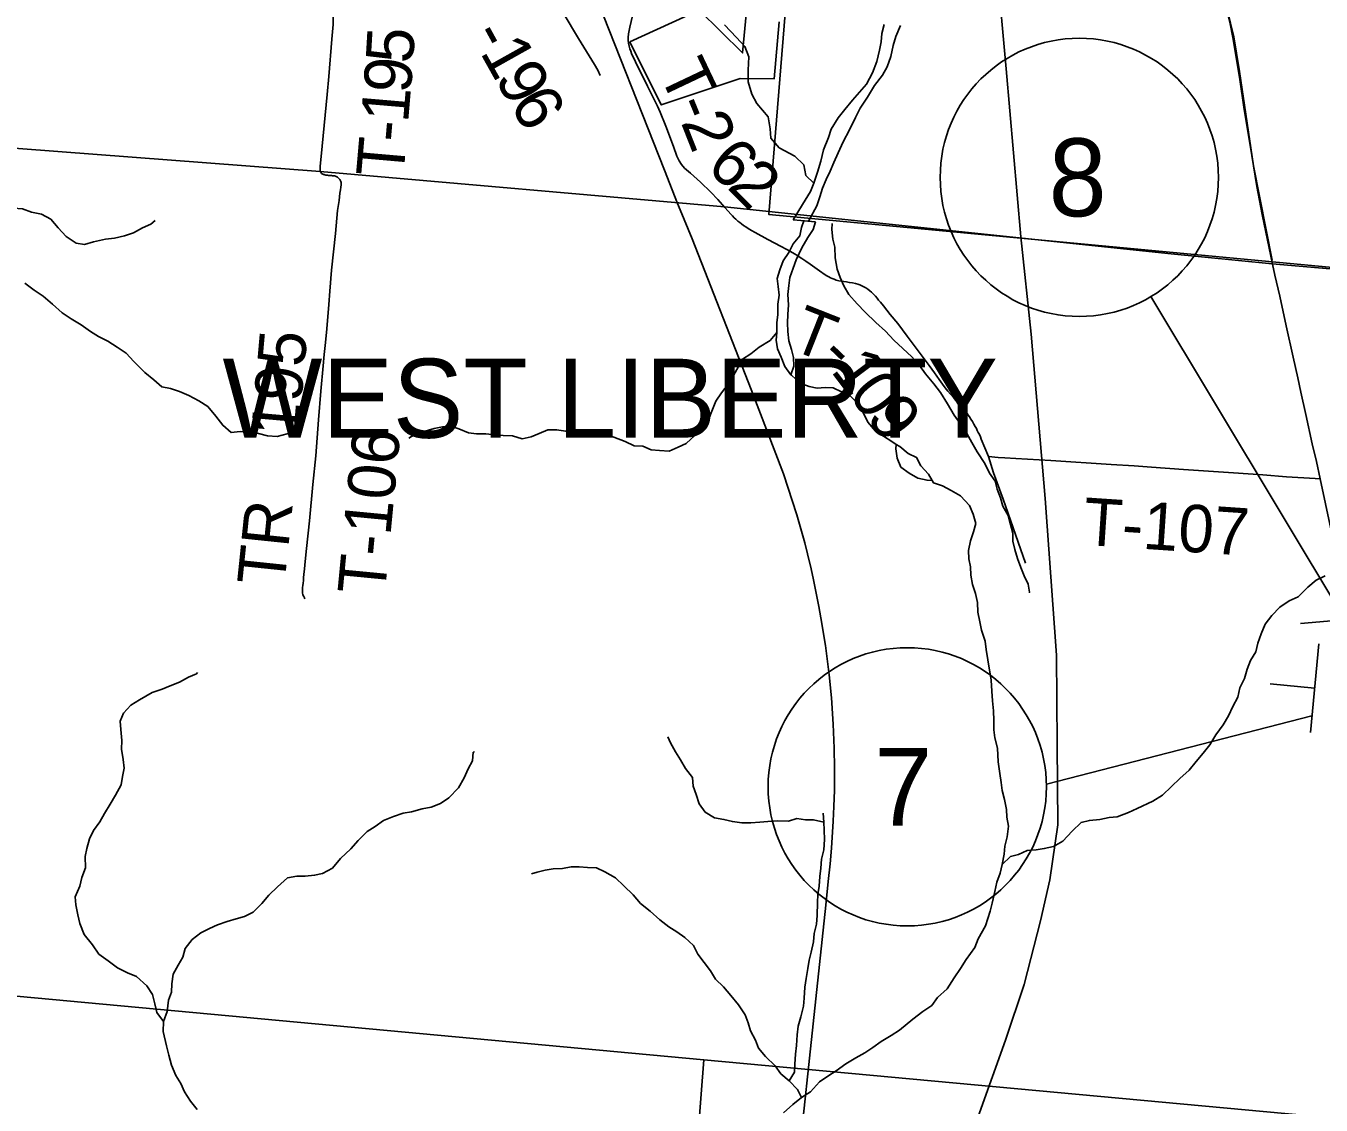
# Model space of a CAD drawing. Extents: x 0 to 1101, y 0 to 440.
# Drawn here: x 194.84 to 241.39, y 245.3 to 284.09 of the extents above; entities that cross this region are included whole.
import ezdxf

# ---------------------------------------------------------------- set-up
doc = ezdxf.new("R2010")
doc.units = 0
for name, color, linetype in [('GM_X_Corporation', 7, 'Continuous'), ('GM_X_Corporation_Text', 7, 'Continuous'), ('GM_X_County_Road', 7, 'Continuous'), ('GM_X_Major_River', 7, 'Continuous'), ('GM_X_Minor_River', 7, 'Continuous'), ('GM_X_Rail_Line', 7, 'Continuous'), ('GM_X_Section', 7, 'Continuous'), ('GM_X_Township', 7, 'Continuous'), ('GM_X_Township_Road', 7, 'Continuous'), ('GM_X_Township_Road_Text', 7, 'Continuous'), ('GM_X_US_Route', 7, 'Continuous'), ('SH_Cut_Line', 7, 'Continuous'), ('SH_Masking', 7, 'Continuous'), ('SH_Text', 7, 'Continuous'), ('SN_P_Signs', 7, 'Continuous')]:
    doc.layers.add(name, color=color, linetype=linetype)

msp = doc.modelspace()

# ---------------------------------------------------------------- linework, layer by layer
at = {"layer": 'GM_X_Corporation'}
msp.add_lwpolyline([(221.917, 284.232), (221.734, 282.187), (220.516, 282.2), (217.673, 281.246), (216.549, 283.51), (219.039, 284.653), (220.6, 283.117), (220.765, 284.862)], dxfattribs=at)
at = {"layer": 'GM_X_County_Road'}
msp.add_lwpolyline([(189.224, 280.089), (205.419, 278.858), (219.953, 277.58), (235.998, 275.889), (239.628, 275.54), (251.141, 274.543), (251.38, 274.519), (251.924, 280.12), (253.117, 292.401), (254.279, 304.355), (255.755, 319.941), (256.033, 323.55), (258.549, 348.4), (260.153, 364.832), (262.619, 390.471), (263.034, 394.781), (265.106, 419.025), (265.627, 425.107), (187.375, 425.107)], dxfattribs=at)
at = {"layer": 'GM_X_Major_River'}
msp.add_line((223.221, 277.04), (222.799, 277.08), dxfattribs=at)
for points in [[(225.682, 284.131), (225.607, 283.813), (225.578, 283.517), (225.515, 283.21), (225.426, 282.812), (225.27, 282.404), (225.045, 281.998), (224.8, 281.707), (224.544, 281.415), (224.275, 281.078), (224.03, 280.787), (223.782, 280.37), (223.685, 280.075), (223.505, 279.633), (223.405, 279.224), (223.294, 278.827), (223.16, 278.43), (223.04, 278.136), (222.757, 277.663), (222.421, 277.121)], [(222.963, 277.072), (223.268, 277.617), (223.378, 277.946), (223.475, 278.252), (223.607, 278.569), (223.75, 278.863), (223.882, 279.18), (224.037, 279.519), (224.216, 279.915), (224.441, 280.356), (224.655, 280.796), (224.822, 281.135), (225.092, 281.529), (225.34, 281.946), (225.62, 282.317), (225.797, 282.61), (225.93, 282.984), (226.007, 283.382), (226.105, 283.7), (226.273, 284.096)], [(222.799, 277.08), (222.72, 276.838), (222.655, 276.543), (222.419, 276.253), (222.262, 275.938), (222.06, 275.647), (221.936, 275.319), (221.836, 275.002), (221.873, 274.716), (221.91, 274.406), (221.866, 274.088), (221.867, 273.71), (221.824, 273.415), (221.825, 273.072), (221.805, 272.787), (221.853, 272.477), (221.981, 272.176), (222.119, 271.841), (222.332, 271.55)], [(222.332, 271.55), (222.439, 271.854), (222.425, 272.174), (222.354, 272.462), (222.26, 272.773), (222.225, 273.106), (222.211, 273.415), (222.219, 273.711), (222.252, 274.065), (222.229, 274.431), (222.261, 274.761), (222.292, 275.046), (222.416, 275.385), (222.527, 275.679), (222.722, 276.107), (222.938, 276.478), (223.14, 276.769), (223.221, 277.04)], [(222.421, 277.121), (222.963, 277.072)], [(226.12, 269.043), (225.957, 269.144), (225.667, 269.336), (225.376, 269.516), (225.101, 269.844), (224.929, 270.192), (224.756, 270.505), (224.468, 270.788), (224.154, 270.935), (223.85, 271.081), (223.566, 271.089), (223.281, 271.063), (222.987, 271.129), (222.671, 271.241), (222.35, 271.537), (222.332, 271.55)], [(226.12, 269.043), (226.109, 268.888), (226.156, 268.555), (226.284, 268.232), (226.585, 268.017), (226.898, 267.836), (227.226, 267.758), (227.408, 267.753)], [(227.408, 267.753), (227.278, 267.974), (227.002, 268.279), (226.851, 268.569), (226.548, 268.715), (226.248, 268.964), (226.12, 269.043)], [(229.666, 258.499), (229.629, 258.786), (229.627, 259.118), (229.615, 259.472), (229.579, 259.827), (229.555, 260.182), (229.533, 260.571), (229.417, 261.306), (229.349, 261.674), (229.312, 261.972), (229.187, 262.364), (229.127, 262.674), (229.046, 263.019), (229.045, 263.362), (228.963, 263.685), (228.859, 264.008), (228.8, 264.341), (228.786, 264.65), (228.726, 264.937), (228.712, 265.235), (228.791, 265.575), (228.891, 265.903), (228.98, 266.198), (228.887, 266.532), (228.748, 266.844), (228.428, 267.197), (228.092, 267.39), (227.778, 267.559), (227.462, 267.66), (227.408, 267.753)], [(222.066, 245.027), (222.405, 245.326), (222.72, 245.568), (223.044, 245.775), (223.362, 246.131), (223.664, 246.339), (223.966, 246.536), (224.303, 246.777), (224.663, 246.995), (224.987, 247.179), (225.277, 247.365), (225.579, 247.585), (225.938, 247.802), (226.24, 247.988), (226.718, 248.385), (227.079, 248.66), (227.393, 248.879), (227.606, 249.169), (227.946, 249.479), (228.207, 249.871), (228.434, 250.207), (228.637, 250.532), (228.945, 250.969), (229.068, 251.274), (229.332, 251.746), (229.495, 252.266), (229.561, 252.561), (229.664, 252.981), (229.731, 253.31), (229.854, 253.638), (229.932, 253.944), (229.999, 254.319), (230.019, 254.604), (230.109, 254.944), (230.154, 255.32), (230.095, 255.642), (230.08, 255.928), (230.011, 256.284), (229.929, 256.606), (229.892, 256.893), (229.845, 257.215), (229.777, 257.639), (229.758, 258.131), (229.666, 258.499)]]:
    msp.add_lwpolyline(points, dxfattribs=at)
at = {"layer": 'GM_X_Minor_River'}
for points in [[(223.16, 278.43), (222.871, 278.711), (222.799, 279.089), (222.476, 279.404), (221.914, 279.701), (221.615, 280.05), (221.587, 280.382), (221.517, 280.817), (221.107, 281.294), (220.932, 281.629), (220.794, 282.077), (220.803, 282.499), (220.824, 282.979), (220.684, 283.347), (220.384, 283.673), (219.951, 284.127)], [(192.696, 277.15), (193.074, 277.242), (193.473, 277.253), (193.798, 277.472), (194.106, 277.508), (194.392, 277.534), (194.721, 277.513), (195.048, 277.389), (195.399, 277.321), (195.735, 277.14), (195.999, 276.823), (196.286, 276.518), (196.644, 276.279), (196.95, 276.235), (197.271, 276.328), (197.706, 276.418), (198.026, 276.454), (198.382, 276.547), (198.715, 276.651), (199.028, 276.825), (199.328, 276.964), (199.491, 277.096)], [(222.963, 277.072), (222.421, 277.121)], [(223.818, 276.989), (223.811, 276.772), (223.847, 276.416), (223.907, 276.129), (223.93, 275.751), (223.997, 275.338), (224.103, 275.038), (224.231, 274.748), (224.415, 274.434), (224.713, 274.094), (225, 273.8), (225.387, 273.423), (225.731, 273.115), (226.029, 272.787), (226.362, 272.491), (226.684, 272.196), (226.959, 271.879), (227.167, 271.587), (227.475, 271.224), (227.716, 270.908), (227.966, 270.501), (228.205, 270.094), (228.412, 269.791), (228.653, 269.441), (228.837, 269.115), (229.032, 268.778), (229.304, 268.359), (229.465, 268.011), (229.673, 267.72), (229.744, 267.432), (229.872, 267.119), (229.954, 266.831), (230.138, 266.495), (230.22, 266.172), (230.313, 265.85), (230.304, 265.564), (230.387, 265.265), (230.48, 264.942), (230.596, 264.619), (230.712, 264.318), (230.863, 264.017), (230.911, 263.729), (230.889, 263.742)], [(194.803, 274.837), (195.137, 274.587), (195.461, 274.371), (195.794, 274.087), (196.149, 273.768), (196.473, 273.553), (196.831, 273.337), (197.166, 273.098), (197.457, 272.918), (197.782, 272.76), (198.129, 272.544), (198.441, 272.329), (198.717, 272.024), (199.115, 271.635), (199.438, 271.362), (199.726, 271.114), (200.044, 271.059), (200.359, 270.946), (200.696, 270.799), (201.055, 270.606), (201.379, 270.402), (201.665, 270.062), (201.918, 269.735), (202.218, 269.474), (202.549, 269.51), (202.89, 269.5), (203.207, 269.434), (203.523, 269.355), (203.876, 269.334), (204.231, 269.426), (204.323, 269.434)], [(221.825, 273.072), (221.589, 272.782), (221.195, 272.542), (220.892, 272.3), (220.59, 272.103), (220.265, 271.496), (220.074, 271.205), (219.838, 270.903), (219.635, 270.601), (219.513, 270.296), (219.389, 269.968), (219.153, 269.667), (218.894, 269.377), (218.566, 269.079), (218.278, 268.95), (217.955, 268.8), (217.614, 268.821), (217.307, 268.853), (217.015, 268.976), (216.697, 268.997), (216.382, 269.144), (215.977, 269.304), (215.571, 269.442), (215.253, 269.463), (214.947, 269.495), (214.55, 269.541), (214.241, 269.516), (213.913, 269.572), (213.605, 269.569), (213.294, 269.441), (213.006, 269.313), (212.674, 269.243), (212.324, 269.356), (211.994, 269.366), (211.699, 269.386), (211.37, 269.43), (211.04, 269.429), (210.745, 269.46), (210.407, 269.607), (210.114, 269.696), (209.817, 269.671), (209.519, 269.611), (209.106, 269.498), (208.796, 269.393), (208.61, 269.272)], [(229.932, 253.944), (230.225, 254.233), (230.511, 254.304), (230.823, 254.455), (231.142, 254.468), (231.44, 254.516), (231.772, 254.598), (232.108, 254.782), (232.437, 255.149), (232.765, 255.459), (233.063, 255.531), (233.44, 255.565), (233.772, 255.635), (234.057, 255.661), (234.46, 255.82), (234.783, 255.959), (235.338, 256.228), (235.685, 256.435), (236.013, 256.745), (236.306, 257.033), (236.645, 257.332), (236.893, 257.644), (237.152, 257.945), (237.389, 258.247), (237.604, 258.606), (237.865, 258.964), (238.057, 259.289), (238.215, 259.627), (238.395, 259.965), (238.462, 260.294), (238.631, 260.632), (238.732, 260.972), (238.855, 261.276), (239.046, 261.591), (239.112, 261.897), (239.236, 262.236), (239.383, 262.586), (239.619, 262.899), (239.901, 263.199), (240.238, 263.429), (240.561, 263.568), (240.913, 263.911), (241.205, 264.165), (241.528, 264.327)], [(199.79, 248.308), (199.549, 248.623), (199.479, 248.945), (199.397, 249.279), (199.19, 249.582), (198.813, 249.925), (198.498, 250.048), (198.139, 250.231), (197.804, 250.48), (197.47, 250.719), (197.24, 251.057), (196.933, 251.432), (196.785, 251.825), (196.714, 252.135), (196.634, 252.503), (196.619, 252.789), (196.779, 253.173), (196.856, 253.479), (196.991, 253.829), (196.969, 254.23), (197.034, 254.525), (197.135, 254.865), (197.269, 255.169), (197.495, 255.482), (197.674, 255.774), (197.877, 256.111), (198.069, 256.436), (198.262, 256.807), (198.317, 257.114), (198.371, 257.41), (198.334, 257.719), (198.277, 258.087), (198.286, 258.406), (198.252, 258.796), (198.226, 259.094), (198.349, 259.387), (198.619, 259.676), (198.92, 259.861), (199.384, 260.133), (199.74, 260.248), (200.028, 260.365), (200.362, 260.504), (200.686, 260.677), (200.974, 260.805), (201.01, 260.85)], [(223.521, 255.472), (223.147, 255.552), (222.863, 255.549), (222.545, 255.604), (222.247, 255.51), (221.849, 255.522), (221.506, 255.498), (221.221, 255.472), (220.89, 255.448), (220.571, 255.446), (220.231, 255.49), (219.926, 255.568), (219.586, 255.624), (219.25, 255.828), (219.043, 256.131), (218.927, 256.466), (218.822, 256.766), (218.797, 257.075), (218.545, 257.403), (218.371, 257.705), (218.186, 257.996), (218.002, 258.321), (217.917, 258.53)], [(200.996, 245.141), (200.754, 245.446), (200.547, 245.772), (200.408, 246.073), (200.235, 246.364), (200.075, 246.734), (199.983, 247.091), (199.901, 247.425), (199.78, 247.942), (199.79, 248.308), (199.926, 248.669), (199.972, 249.068), (200.072, 249.362), (200.092, 249.658), (200.136, 250), (200.316, 250.326), (200.484, 250.618), (200.572, 250.923), (200.821, 251.247), (201.124, 251.49), (201.436, 251.652), (201.725, 251.78), (202.081, 251.895), (202.403, 252), (202.701, 252.082), (203.013, 252.233), (203.318, 252.544), (203.577, 252.845), (203.882, 253.144), (204.244, 253.464), (204.576, 253.523), (204.884, 253.525), (205.215, 253.561), (205.501, 253.621), (205.86, 253.816), (206.154, 254.162), (206.517, 254.505), (206.788, 254.805), (207.105, 255.127), (207.395, 255.313), (207.697, 255.532), (208.054, 255.67), (208.399, 255.786), (208.697, 255.834), (209.087, 255.948), (209.407, 256.007), (209.741, 256.134), (210.043, 256.342), (210.395, 256.697), (210.588, 257.057), (210.734, 257.384), (210.891, 257.676), (210.922, 257.984), (210.968, 257.994)], [(222.271, 246.175), (222.462, 246.478), (222.47, 246.775), (222.503, 247.128), (222.535, 247.447), (222.558, 247.823), (222.601, 248.142), (222.69, 248.47), (222.781, 248.856), (222.812, 249.141), (222.835, 249.54), (222.879, 249.847), (222.946, 250.211), (222.989, 250.507), (223.066, 250.801), (223.145, 251.165), (223.176, 251.461), (223.254, 251.801), (223.275, 252.109), (223.288, 252.577), (223.308, 252.873), (223.351, 253.169), (223.372, 253.511), (223.404, 253.819), (223.436, 254.138), (223.515, 254.478), (223.537, 254.843), (223.535, 255.175), (223.521, 255.472), (223.496, 255.793)], [(222.72, 245.568), (222.569, 245.858), (222.271, 246.175), (221.97, 246.424), (221.763, 246.716), (221.419, 247.046), (221.166, 247.35), (221.061, 247.639), (220.877, 247.965), (220.794, 248.253), (220.689, 248.541), (220.449, 248.903), (220.174, 249.242), (219.91, 249.547), (219.622, 249.83), (219.448, 250.121), (218.988, 250.729), (218.837, 251.03), (218.527, 251.325), (218.237, 251.528), (217.946, 251.708), (217.623, 251.957), (217.279, 252.265), (216.935, 252.549), (216.67, 252.854), (216.327, 253.184), (216.028, 253.467), (215.647, 253.684), (215.344, 253.831), (215.025, 253.84), (214.73, 253.86), (214.434, 253.858), (214.125, 253.798), (213.795, 253.797), (213.509, 253.748), (213.222, 253.677), (213.015, 253.614)]]:
    msp.add_lwpolyline(points, dxfattribs=at)
at = {"layer": 'GM_X_Rail_Line'}
for points in [[(207.595, 347.721), (205.58, 337.301), (205.196, 335.14), (205.035, 333.563), (204.966, 332.345), (204.87, 330.138), (204.828, 328.104), (205.166, 325.582), (206.304, 320.469), (208.299, 315.584), (210.712, 311.388), (212.989, 308.669), (217.418, 304.098), (222.005, 299.489), (225.461, 296.005), (227.776, 293.168), (235.995, 292.835), (235.929, 291.413), (236.253, 289.925), (237.763, 285.722), (238.251, 283.697), (238.455, 282.445), (238.961, 279.059), (239.628, 275.669)], [(229.747, 286.123), (230.07, 282.543), (230.597, 276.505)], [(218.26, 277.698), (217.79, 278.906), (215.221, 285.435)], [(222.194, 239.35), (223.588, 252.482), (223.676, 253.339), (223.743, 253.967), (223.789, 254.531), (223.856, 255.501), (223.881, 256.037), (223.899, 256.619), (223.902, 257.412), (223.893, 258.128), (223.856, 258.992), (223.793, 259.941), (223.712, 260.766), (223.574, 261.817), (223.415, 262.812), (223.338, 263.214), (223.26, 263.644), (223.151, 264.18), (223.059, 264.575), (222.925, 265.118), (222.83, 265.513), (222.544, 266.518), (222.065, 267.986), (220.904, 271.022), (218.788, 276.432), (218.349, 277.47), (218.26, 277.698)], [(230.597, 276.505), (230.97, 273.013), (231.475, 267.098), (231.883, 261.467), (231.908, 258.265), (231.925, 255.377), (231.637, 253.401), (231.309, 251.92), (230.711, 249.636), (230.048, 247.636), (228.644, 243.711), (224.355, 231.33), (219.636, 217.793), (219.545, 217.581)]]:
    msp.add_lwpolyline(points, dxfattribs=at)
at = {"layer": 'GM_X_Section'}
for points in [[(254.28, 304.547), (251.23, 274.522), (221.544, 277.306), (223.979, 307.391)], [(219.207, 246.924), (216.876, 216.985), (183.302, 220.164), (186.222, 249.981)], [(248.38, 244.227), (245.466, 214.27), (216.876, 216.985), (219.207, 246.924)]]:
    msp.add_lwpolyline(points, close=True, dxfattribs=at)
at = {"layer": 'GM_X_Township'}
msp.add_lwpolyline([(189.224, 280.089), (205.419, 278.858), (219.953, 277.58), (235.998, 275.889), (239.628, 275.54), (251.141, 274.543), (251.38, 274.519), (281.529, 271.532), (305.637, 269.297), (307.931, 269.05), (324.455, 267.133), (346.049, 265.027), (373.771, 262.138), (378.061, 261.761), (380.797, 261.323), (380.697, 259.316), (380.197, 255.256), (378.028, 238.099), (373.82, 204.757), (373.469, 201.961), (371.877, 189.376), (367.226, 152.429)], dxfattribs=at)
at = {"layer": 'GM_X_Township_Road'}
for points in [[(216.494, 283.469), (216.485, 283.56), (216.485, 283.672), (216.497, 283.801), (216.543, 284.046), (216.672, 284.602), (216.879, 285.508)], [(205.425, 278.842), (205.414, 278.904), (205.414, 278.972), (205.42, 279.05), (205.457, 279.393), (205.567, 280.507), (205.67, 281.622), (205.73, 282.273), (205.84, 283.612), (205.883, 284.132), (205.886, 284.217), (205.886, 284.293), (205.886, 284.422)], [(215.482, 282.307), (215.396, 282.492), (215.282, 282.701), (214.987, 283.169), (214.706, 283.632), (214.155, 284.559)], [(217.537, 281.198), (217.186, 281.923), (216.752, 282.789), (216.611, 283.091), (216.577, 283.176), (216.546, 283.263), (216.519, 283.361), (216.494, 283.469)], [(219.96, 277.564), (219.705, 277.853), (219.452, 278.114), (219.091, 278.471), (218.722, 278.795), (218.515, 278.978), (218.406, 279.101), (218.316, 279.237), (218.237, 279.402), (218.11, 279.749), (217.834, 280.486), (217.634, 280.99), (217.537, 281.198)], [(204.872, 263.49), (204.85, 263.532), (204.826, 263.578), (204.81, 263.612), (204.797, 263.648), (204.785, 263.694), (204.781, 263.738), (204.778, 263.78), (204.781, 263.834), (204.786, 263.897), (204.794, 263.974), (204.804, 264.06), (204.814, 264.148), (204.825, 264.258), (204.837, 264.372), (204.86, 264.578), (204.883, 264.837), (204.929, 265.299), (205.031, 266.295), (205.158, 267.607), (205.259, 268.633), (205.355, 269.933), (205.446, 270.964), (205.527, 271.869), (205.567, 272.28), (205.606, 272.707), (205.656, 273.195), (205.727, 274.076), (205.762, 274.547), (205.823, 275.309), (205.966, 276.628), (206.045, 277.452), (206.095, 277.814), (206.129, 278.071), (206.147, 278.192), (206.163, 278.295), (206.172, 278.375), (206.175, 278.408), (206.173, 278.439), (206.169, 278.464), (206.163, 278.49), (206.153, 278.517), (206.141, 278.542), (206.129, 278.56), (206.115, 278.58), (206.091, 278.606), (206.065, 278.628), (206.042, 278.645), (206.016, 278.662), (205.993, 278.674), (205.968, 278.683), (205.933, 278.692), (205.896, 278.699), (205.86, 278.702), (205.829, 278.705), (205.79, 278.707), (205.752, 278.711), (205.72, 278.713), (205.686, 278.717), (205.647, 278.721), (205.618, 278.726), (205.589, 278.733), (205.561, 278.741), (205.534, 278.751), (205.511, 278.763), (205.489, 278.774), (205.472, 278.786), (205.456, 278.8), (205.435, 278.825), (205.425, 278.842)], [(229.433, 268.606), (229.174, 269.239), (229.143, 269.317), (229.106, 269.398), (229.068, 269.476), (229.033, 269.546), (228.998, 269.617), (228.957, 269.691), (228.913, 269.772), (228.857, 269.869), (228.802, 269.955), (228.748, 270.039), (228.707, 270.099), (228.665, 270.159), (228.623, 270.213), (228.58, 270.264), (228.48, 270.382), (228.376, 270.503), (228.267, 270.626), (228.174, 270.73), (228.072, 270.845), (227.979, 270.959), (227.882, 271.082), (227.786, 271.21), (227.665, 271.383), (227.493, 271.617), (227.298, 271.879), (227.083, 272.167), (226.906, 272.411), (226.516, 272.937), (226.174, 273.386), (225.907, 273.718), (225.663, 274.024), (225.553, 274.156), (225.487, 274.235), (225.437, 274.296), (225.369, 274.371), (225.291, 274.452), (225.23, 274.511), (225.165, 274.567), (225.098, 274.619), (225.025, 274.668), (224.955, 274.71), (224.886, 274.746), (224.812, 274.776), (224.736, 274.804), (224.651, 274.827), (224.545, 274.849), (224.432, 274.868), (224.328, 274.882), (224.143, 274.911), (224.056, 274.928), (224.009, 274.939), (223.965, 274.951), (223.883, 274.979), (223.815, 275.004), (223.752, 275.034), (223.692, 275.065), (223.624, 275.104), (223.57, 275.14), (223.361, 275.286), (223.022, 275.525), (222.872, 275.628), (222.725, 275.728), (222.635, 275.787), (222.543, 275.844), (222.46, 275.895), (222.316, 275.977), (222.167, 276.059), (221.984, 276.156), (221.507, 276.411), (221.047, 276.664), (220.915, 276.738), (220.798, 276.808), (220.711, 276.863), (220.628, 276.918), (220.56, 276.967), (220.496, 277.017), (220.429, 277.071), (220.356, 277.136), (220.294, 277.193), (220.236, 277.255), (220.171, 277.324), (220.08, 277.424), (219.96, 277.564)], [(229.433, 268.606), (229.783, 268.577), (230.021, 268.56), (230.412, 268.54), (231.679, 268.468), (233.838, 268.326), (234.675, 268.272), (235.289, 268.23), (236.443, 268.147), (237.525, 268.072), (238.235, 268.022), (239.289, 267.947), (240.144, 267.88), (241.175, 267.82), (241.351, 267.81)], [(230.762, 264.772), (230.503, 265.537), (229.965, 267.074), (229.617, 268.025), (229.433, 268.606)]]:
    msp.add_lwpolyline(points, dxfattribs=at)
at = {"layer": 'GM_X_US_Route'}
for points in [[(239.635, 275.523), (239.268, 277.312), (239.075, 278.32), (238.892, 279.425), (238.614, 281.16), (238.461, 282.162), (238.22, 283.674), (238.122, 284.155), (238.017, 284.593)], [(241.741, 266.012), (241.351, 267.81), (241.216, 268.434), (241.07, 269.068), (240.838, 270.123), (240.658, 270.927), (240.55, 271.438), (240.384, 272.182), (240.13, 273.307), (239.899, 274.367), (239.728, 275.132), (239.635, 275.523)]]:
    msp.add_lwpolyline(points, dxfattribs=at)
at = {"layer": 'SH_Cut_Line'}
for points in [[(445.064, 254.562), (435.213, 255.629), (411.56, 258.243), (386.092, 260.749), (380.797, 261.323), (378.061, 261.761), (373.771, 262.138), (346.049, 265.027), (324.455, 267.133), (307.931, 269.05), (305.637, 269.297), (281.529, 271.532), (251.38, 274.519), (251.141, 274.543), (239.628, 275.54), (235.998, 275.889), (219.953, 277.58), (205.419, 278.858), (189.224, 280.089)], [(189.224, 280.089), (205.419, 278.858), (219.953, 277.58), (235.998, 275.889), (239.628, 275.54), (251.141, 274.543), (251.38, 274.519), (281.529, 271.532), (305.637, 269.297), (307.931, 269.05), (324.455, 267.133), (346.049, 265.027), (373.771, 262.138), (378.061, 261.761), (380.797, 261.323), (386.092, 260.749), (411.56, 258.243), (435.213, 255.629), (445.064, 254.562)]]:
    msp.add_lwpolyline(points, dxfattribs=at)
at = {"layer": 'SH_Masking'}
for centre in [(232.698, 278.643), (226.516, 256.739)]:
    msp.add_circle(centre, 5, dxfattribs=at)
at = {"layer": 'SH_Text'}
for p, q in [((235.272, 274.357), (242.241, 262.752)), ((241.058, 259.289), (231.515, 256.838))]:
    msp.add_line(p, q, dxfattribs=at)
for centre in [(232.698, 278.643), (226.516, 256.739)]:
    msp.add_circle(centre, 5, dxfattribs=at)
at = {"layer": 'SN_P_Signs'}
for p, q in [((243.835, 262.894), (240.647, 262.609)), ((241.002, 258.693), (241.301, 261.879)), ((241.152, 260.286), (239.559, 260.435))]:
    msp.add_line(p, q, dxfattribs=at)

# ---------------------------------------------------------------- texts
at = {"layer": 'GM_X_Corporation_Text'}
msp.add_text('WEST LIBERTY', height=2.84091, rotation=0, dxfattribs=at).set_placement((201.91, 269.284))
at = {"layer": 'GM_X_Township_Road_Text'}
for s, height, rotation, p in [('5', 1.705, 86.6075, (208.752, 282.716)), ('-', 1.705, 298.8263, (210.799, 283.769)), ('1', 1.705, 299.2892, (211.144, 283.143)), ('T', 1.705, 295.3863, (217.571, 282.394)), ('9', 1.705, 85.4053, (208.665, 281.63)), ('9', 1.705, 299.9112, (211.668, 282.209)), ('1', 1.705, 85.123, (208.575, 280.575)), ('6', 1.705, 300.6312, (212.203, 281.279)), ('-', 1.705, 292.2318, (218.107, 281.267)), ('2', 1.705, 291.5265, (218.368, 280.63)), ('-', 1.705, 85.0504, (208.514, 279.875)), ('T', 1.705, 85.031, (208.404, 278.605)), ('6', 1.705, 318.4426, (219.246, 278.952)), ('2', 1.705, 314.9731, (220.005, 278.28)), ('T', 1.705, 338.4357, (222.236, 272.498)), ('195', 1.7045, 84.9697, (204.627, 269.272)), ('-', 1.705, 316.3966, (223.277, 272.123)), ('1', 1.705, 307.1561, (223.736, 271.694)), ('0', 1.705, 306.7918, (224.368, 270.859)), ('9', 1.705, 307.1166, (225.003, 270.01)), ('T-106', 1.7045, 84.5358, (207.737, 263.598)), ('TR', 1.7045, 84.0758, (204.127, 263.918)), ('T-107', 1.7045, 356.1488, (232.8, 265.44))]:
    msp.add_text(s, height=height, rotation=rotation, dxfattribs=at).set_placement(p)
at = {"layer": 'SH_Text'}
for s, p in [('8', (231.597, 277.243)), ('7', (225.334, 255.339))]:
    msp.add_text(s, height=2.8, rotation=360, dxfattribs=at).set_placement(p)

doc.saveas('drawing.dxf')
